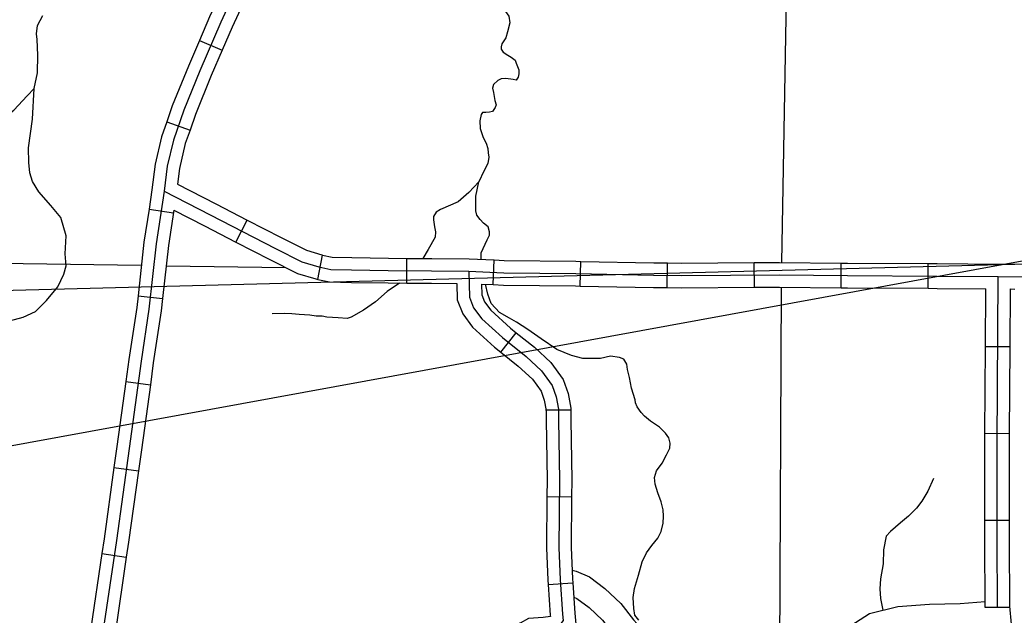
# Model space of a CAD drawing. Extents: x 8749 to 11879, y 13275 to 15339.
# Drawn here: x 9902.4 to 10023.2, y 13826.7 to 13899.1 of the extents above; entities that cross this region are included whole.
import ezdxf

# ---------------------------------------------------------------- set-up
doc = ezdxf.new("R2010")
doc.units = 0
for name, color, linetype in [('Level 23', 7, 'Continuous'), ('Level 31', 7, 'Continuous'), ('Level 32', 7, 'Continuous'), ('Level 35', 7, 'Continuous'), ('Level 46', 7, 'Continuous'), ('Level 5', 7, 'Continuous'), ('R_Draft', 7, 'Continuous')]:
    doc.layers.add(name, color=color, linetype=linetype)

msp = doc.modelspace()

# ---------------------------------------------------------------- linework, layer by layer
at = {"layer": 'Level 23'}
for points in [[(9956.94, 13868.54), (9956.99, 13865.37), (9957.51, 13864.08), (9958.49, 13862.76), (9961.02, 13860.46), (9963.91, 13858.15), (9965.78, 13856.42), (9967.06, 13854.66), (9967.54, 13853.27), (9967.83, 13851.77), (9967.83, 13850.48)], [(9967.83, 13850.48), (9967.94, 13843.15), (9967.87, 13834.94), (9968.04, 13831.07)], [(9968.04, 13831.07), (9968.32, 13826.86), (9968.39, 13826.09), (9967.84, 13825.36)]]:
    msp.add_lwpolyline(points, dxfattribs=at)
at = {"layer": 'Level 31'}
msp.add_lwpolyline([(9727.58, 13861.97), (9895.28, 13866.07), (10058.91, 13870.32)], dxfattribs=at)
at = {"layer": 'Level 32'}
for p, q in [((9924.19, 13896.57), (9926.94, 13895.38)), ((9920.21, 13886.68), (9923.04, 13885.68)), ((9918.06, 13876.09), (9921.02, 13875.64)), ((9928.61, 13872.08), (9929.99, 13874.75)), ((9938.57, 13867.54), (9939.16, 13870.49)), ((9949.39, 13867.09), (9949.41, 13870.09)), ((9959.89, 13866.91), (9960.02, 13869.9)), ((9970.48, 13866.73), (9970.54, 13869.73)), ((9981.05, 13866.54), (9981.09, 13869.54)), ((9991.64, 13866.58), (9991.62, 13869.58)), ((10002.18, 13866.53), (10002.2, 13869.53)), ((10012.74, 13866.46), (10012.76, 13869.46)), ((9916.72, 13865.55), (9919.7, 13865.22)), ((9960.82, 13858.7), (9962.69, 13861.04)), ((10022.72, 13859.34), (10019.72, 13859.36)), ((9915.25, 13855.14), (9918.22, 13854.73)), ((9966.33, 13851.69), (9969.33, 13851.69)), ((10022.64, 13848.78), (10019.64, 13848.8)), ((9913.8, 13844.68), (9916.77, 13844.27)), ((9966.42, 13841.15), (9969.42, 13841.12)), ((10022.63, 13838.23), (10019.63, 13838.23)), ((9912.34, 13834.23), (9915.3, 13833.8)), ((9966.58, 13830.48), (9969.57, 13830.68)), ((10022.68, 13827.68), (10019.68, 13827.66))]:
    msp.add_line(p, q, dxfattribs=at)
for points in [[(9928.57, 13906.22), (9925.42, 13899.43), (9924.19, 13896.57)], [(9931.29, 13904.96), (9928.16, 13898.2), (9926.94, 13895.38)], [(9924.19, 13896.57), (9922.85, 13893.46), (9920.89, 13888.62), (9920.21, 13886.68)], [(9926.94, 13895.38), (9925.62, 13892.31), (9923.7, 13887.56), (9923.04, 13885.68)], [(9920.21, 13886.68), (9919.57, 13884.88), (9918.8, 13881.54), (9918.42, 13878.44), (9918.06, 13876.09)], [(9923.04, 13885.68), (9922.46, 13884.05), (9921.76, 13881.02), (9921.52, 13879.09)], [(9921.52, 13879.09), (9926.18, 13876.72), (9929.99, 13874.75)], [(9918.06, 13876.09), (9917.44, 13872.06), (9916.72, 13865.55)], [(9921.07, 13875.96), (9920.41, 13871.67), (9919.7, 13865.22)], [(9921.07, 13875.96), (9924.81, 13874.05), (9928.61, 13872.08)], [(9929.99, 13874.75), (9934.11, 13872.62), (9937.21, 13871.07), (9939.06, 13870.51), (9939.16, 13870.49)], [(9928.61, 13872.08), (9932.75, 13869.94), (9936.09, 13868.27), (9938.33, 13867.59), (9938.57, 13867.54)], [(9939.16, 13870.49), (9940.33, 13870.25), (9942.72, 13870.18), (9947.16, 13870.11), (9949.41, 13870.09)], [(9949.41, 13870.09), (9952.42, 13870.07), (9956.97, 13870.04), (9960.02, 13869.9)], [(9960.02, 13869.9), (9961.22, 13869.85), (9969.94, 13869.74), (9970.54, 13869.73)], [(9970.54, 13869.73), (9979.41, 13869.56), (9981.09, 13869.54)], [(9981.09, 13869.54), (9982.77, 13869.52), (9991.62, 13869.58)], [(9991.62, 13869.58), (9994.69, 13869.6), (10002.2, 13869.53)], [(10002.2, 13869.53), (10002.97, 13869.52), (10012.76, 13869.46)], [(10012.76, 13869.46), (10013.86, 13869.45), (10021.29, 13869.38), (10023.31, 13869.37)], [(10021.18, 13827.67), (10021.13, 13835.95), (10021.13, 13847.6), (10021.28, 13867.88)], [(9938.57, 13867.54), (9939.99, 13867.26), (9942.65, 13867.18), (9947.13, 13867.11), (9949.39, 13867.09)], [(9949.39, 13867.09), (9952.4, 13867.07), (9955.46, 13867.05)], [(9955.46, 13867.05), (9955.5, 13865.07), (9956.19, 13863.34), (9957.38, 13861.75), (9960.05, 13859.31), (9960.82, 13858.7)], [(9958.46, 13866.97), (9958.49, 13865.67), (9958.82, 13864.83), (9959.61, 13863.78), (9962, 13861.6), (9962.69, 13861.04)], [(9958.46, 13866.97), (9959.89, 13866.91)], [(9959.89, 13866.91), (9961.14, 13866.85), (9969.89, 13866.74), (9970.48, 13866.73)], [(9970.48, 13866.73), (9979.37, 13866.56), (9981.05, 13866.54)], [(9981.05, 13866.54), (9982.77, 13866.52), (9991.64, 13866.58)], [(9991.64, 13866.58), (9994.69, 13866.6), (10002.18, 13866.53)], [(10002.18, 13866.53), (10002.94, 13866.52), (10012.74, 13866.46)], [(10012.74, 13866.46), (10013.84, 13866.45), (10019.77, 13866.4)], [(9916.72, 13865.55), (9916.56, 13864.12), (9915.61, 13857.81), (9915.25, 13855.14)], [(9919.7, 13865.22), (9919.54, 13863.73), (9918.58, 13857.38), (9918.22, 13854.73)], [(10019.72, 13859.36), (10019.77, 13866.4)], [(10022.72, 13859.34), (10022.77, 13866.38)], [(10022.77, 13866.38), (10023.3, 13866.37)], [(9962.69, 13861.04), (9964.89, 13859.29), (9966.91, 13857.43), (9968.41, 13855.36), (9968.99, 13853.66), (9969.33, 13851.91), (9969.33, 13851.69)], [(10019.64, 13848.8), (10019.72, 13859.36)], [(10022.64, 13848.78), (10022.72, 13859.34)], [(9960.82, 13858.7), (9962.94, 13857.01), (9964.66, 13855.42), (9965.72, 13853.96), (9966.09, 13852.88), (9966.33, 13851.62), (9966.33, 13851.69)], [(9915.25, 13855.14), (9914.16, 13847.22), (9913.8, 13844.68)], [(9918.22, 13854.73), (9917.13, 13846.81), (9916.77, 13844.27)], [(9966.33, 13851.69), (9966.33, 13850.47), (9966.44, 13843.15), (9966.42, 13841.15)], [(9969.33, 13851.69), (9969.33, 13850.49), (9969.44, 13843.16), (9969.42, 13841.12)], [(10019.63, 13838.23), (10019.63, 13847.61), (10019.64, 13848.8)], [(10022.63, 13838.23), (10022.63, 13847.6), (10022.64, 13848.78)], [(9913.8, 13844.68), (9912.6, 13836.03), (9912.34, 13834.23)], [(9916.77, 13844.27), (9915.57, 13835.61), (9915.3, 13833.8)], [(9966.42, 13841.15), (9966.37, 13834.91), (9966.54, 13830.99), (9966.58, 13830.48)], [(9969.42, 13841.12), (9969.37, 13834.97), (9969.54, 13831.16), (9969.57, 13830.68)], [(10019.68, 13827.66), (10019.63, 13835.94), (10019.63, 13838.23)], [(10022.68, 13827.68), (10022.63, 13835.95), (10022.63, 13838.23)], [(9912.34, 13834.23), (9911, 13825.16), (9910.81, 13823.77)], [(9915.3, 13833.8), (9913.97, 13824.74), (9913.78, 13823.36)], [(9966.58, 13830.48), (9966.82, 13826.74), (9966.84, 13826.56), (9965.95, 13826.44), (9964.18, 13826.32), (9963.16, 13825.78), (9962.23, 13825.19)], [(9969.57, 13830.68), (9969.81, 13826.98), (9969.94, 13825.65), (9968.86, 13824.21), (9967.96, 13823.69), (9966.26, 13823.46), (9965.03, 13823.37), (9964.66, 13823.17), (9963.82, 13822.65)]]:
    msp.add_lwpolyline(points, dxfattribs=at)
at = {"layer": 'Level 35'}
for points in [[(9959.59, 13906.58), (9959.29, 13906.18), (9958.75, 13905.67), (9958.19, 13905.21), (9957.7, 13904.37), (9957.38, 13903.64), (9957.49, 13903), (9957.73, 13902.46), (9958.27, 13901.92), (9959.54, 13901.32), (9960.48, 13900.78), (9961.07, 13900.49), (9961.4, 13900.11), (9961.8, 13899.51), (9961.91, 13898.7), (9961.64, 13897.63), (9961.43, 13896.89)], [(9907.86, 13870.63), (9908, 13872.83), (9907.34, 13875.05), (9906.12, 13876.52), (9904.65, 13878.17), (9903.9, 13879.44), (9903.57, 13880.48), (9903.47, 13881.76), (9903.43, 13883.51), (9903.9, 13887), (9904.1, 13890.74), (9904.51, 13892.62), (9904.56, 13894.79), (9904.46, 13896.68), (9904.37, 13897.39), (9904.51, 13898.38), (9905.17, 13899.61)], [(9961.43, 13896.89), (9960.95, 13896.18), (9960.87, 13895.78), (9960.87, 13895.51), (9961.11, 13895.16), (9961.68, 13894.78), (9962.08, 13894.54), (9962.56, 13894.16), (9962.7, 13893.83), (9963, 13893), (9963.02, 13892.51), (9962.94, 13892.11), (9962.67, 13891.76), (9962.3, 13891.81), (9961.43, 13891.95), (9960.87, 13891.92), (9960.44, 13891.7), (9959.92, 13891.24), (9959.79, 13890.79), (9959.92, 13890.25), (9960.08, 13889.27)], [(9875.79, 13866.92), (9878.56, 13869.41), (9881.01, 13871.77), (9882.56, 13873.42), (9884.69, 13875.22), (9888.46, 13877.63), (9892.19, 13880.84), (9896.9, 13884.38), (9901.62, 13888.11), (9903.26, 13889.83), (9904.1, 13890.74)], [(9960.08, 13889.27), (9960.25, 13888.74), (9960.14, 13888.42), (9959.82, 13887.93), (9959.46, 13887.85), (9958.98, 13887.83), (9958.6, 13887.83), (9958.41, 13887.56), (9958.28, 13886.8), (9958.31, 13885.86), (9958.68, 13884.8), (9959.03, 13884.08), (9959.25, 13883.43), (9959.28, 13882.92), (9959.36, 13882.4), (9959.22, 13881.62), (9958.76, 13880.68), (9958.14, 13879.41)], [(9958.14, 13879.41), (9956.93, 13878.1), (9955.63, 13876.97), (9953.48, 13876.02), (9952.97, 13875.7), (9952.62, 13875.19), (9952.62, 13874.78), (9952.75, 13873.94), (9952.88, 13873.3), (9952.83, 13872.65), (9952, 13871.19), (9951.35, 13870.08)], [(9957.79, 13876.42), (9957.76, 13877.65), (9958.14, 13879.41)], [(9958.43, 13869.97), (9958.43, 13870.75), (9959.16, 13872.34), (9959.43, 13872.91), (9959.46, 13873.31), (9959.27, 13873.91), (9958.73, 13874.39), (9958.3, 13874.82), (9957.9, 13875.36), (9957.79, 13875.88), (9957.79, 13876.42)], [(9887.96, 13859.58), (9889.28, 13860.62), (9890.83, 13861.57), (9892.62, 13862.37), (9894.56, 13862.56), (9896.68, 13862.61), (9899.42, 13862.65), (9901.12, 13862.51), (9902.77, 13862.94), (9904.28, 13863.65), (9905.6, 13864.97), (9906.96, 13866.62), (9907.72, 13868.18), (9908, 13869.17), (9907.86, 13870.63)], [(9948.49, 13867.1), (9947.02, 13866.06), (9945.59, 13864.82), (9944.13, 13863.8), (9942.63, 13862.93), (9942.14, 13862.8), (9941.04, 13862.85), (9939.66, 13862.93), (9939.12, 13863.07), (9938.37, 13863.07), (9937.59, 13863.2), (9936.29, 13863.29), (9935.4, 13863.37), (9934.49, 13863.39), (9933.03, 13863.34)], [(9964.11, 13861.46), (9962.72, 13862.33), (9961.86, 13862.82), (9960.67, 13863.52), (9959.65, 13864.62), (9959.22, 13865.76), (9958.95, 13866.95)], [(9977.16, 13852.92), (9976.69, 13854.31), (9976.47, 13855.62), (9976.23, 13856.6), (9976.12, 13857.23), (9975.77, 13857.85), (9975.25, 13858.04), (9974.14, 13858.19), (9972.95, 13857.92), (9971.9, 13857.92), (9970.8, 13857.92), (9969.39, 13858.3), (9967.62, 13859.03), (9965.73, 13860.32), (9964.11, 13861.46)], [(9979.88, 13841.59), (9979.56, 13842.65), (9979.51, 13843.46), (9979.75, 13844.27), (9980.42, 13845.21), (9980.96, 13846.21), (9981.34, 13847.05), (9981.39, 13847.62), (9981.23, 13848.29), (9980.83, 13848.86), (9980.1, 13849.59), (9979.02, 13850.31), (9978.27, 13850.93), (9977.89, 13851.37), (9977.38, 13852.04), (9977.18, 13852.53), (9977.16, 13852.92)], [(10013.42, 13843.33), (10012.7, 13841.81), (10011.99, 13840.61), (10011.32, 13839.75), (10010.37, 13838.75), (10009.41, 13837.94), (10008.17, 13836.89), (10007.65, 13836.32), (10007.31, 13834.69), (10007.27, 13832.97), (10006.98, 13831.16), (10006.88, 13829.92), (10006.98, 13828.77), (10007.25, 13827.34)], [(9977.6, 13826.15), (9977.11, 13826.75), (9976.97, 13827.53), (9976.89, 13828.88), (9977.05, 13829.96), (9977.54, 13831.58), (9978, 13833.22), (9978.54, 13834.3), (9979.16, 13835.22), (9979.88, 13836.08), (9980.31, 13836.92), (9980.56, 13837.92), (9980.58, 13838.76), (9980.53, 13839.54), (9980.31, 13840.51), (9979.88, 13841.59)]]:
    msp.add_lwpolyline(points, dxfattribs=at)
at = {"layer": 'Level 46'}
for points in [[(9937.21, 13921.99), (9933.41, 13913.13), (9926.79, 13898.81), (9924.23, 13892.88), (9922.3, 13888.09), (9921.02, 13884.47), (9920.28, 13881.28), (9919.9, 13878.24)], [(10021.28, 13867.88), (10029.71, 13867.85), (10032.75, 13867.81), (10041.67, 13867.74), (10043.9, 13867.85), (10045.91, 13868.17), (10047.88, 13868.83), (10050.33, 13870.33), (10054.25, 13873.15), (10057.65, 13875.31), (10060.9, 13877.22), (10063.79, 13878.9), (10066.9, 13881.21), (10068.91, 13882.82), (10072.49, 13884.83), (10075.44, 13886.33)], [(9919.9, 13878.24), (9918.93, 13871.87), (9918.05, 13863.92), (9917.1, 13857.59)], [(9919.9, 13878.24), (9925.5, 13875.38), (9933.43, 13871.28), (9936.65, 13869.67), (9938.7, 13869.05), (9940.16, 13868.76), (9942.68, 13868.68), (9947.14, 13868.61), (9952.41, 13868.57), (9956.94, 13868.54)], [(9956.94, 13868.54), (9961.18, 13868.35), (9969.92, 13868.24), (9979.39, 13868.06), (9982.77, 13868.02), (9994.69, 13868.1), (10002.95, 13868.02), (10013.85, 13867.95), (10021.28, 13867.88)], [(9917.1, 13857.59), (9915.64, 13847.01), (9914.09, 13835.82), (9912.48, 13824.95), (9911.35, 13816.64), (9910.9, 13813.63), (9910.38, 13811.03)], [(9969.49, 13832.22), (9969.97, 13832.09), (9971.58, 13831.39), (9973.47, 13829.99), (9975.42, 13828.16), (9976.95, 13826.17), (9977.82, 13825.22), (9978.48, 13824.99), (9981.83, 13824.6), (9985.34, 13823.68), (9987.23, 13823.07), (9987.99, 13822.44), (9988.74, 13821.44), (9988.82, 13821.4), (9989.9, 13821.29), (9991.92, 13821.59), (9996.41, 13822.7), (10000.56, 13823.82), (10002.78, 13825.13), (10005.64, 13826.94), (10009.07, 13827.8), (10012.9, 13828.06), (10016.66, 13828.14), (10019.67, 13828.39)], [(9969.68, 13828.94), (9970.07, 13828.78), (9971.54, 13827.68), (9973.19, 13826.14), (9974.65, 13824.24), (9976.13, 13822.63), (9977.81, 13822.05), (9981.27, 13821.64), (9984.5, 13820.8), (9985.76, 13820.39), (9985.81, 13820.35), (9986.81, 13819.01), (9988.05, 13818.46), (9989.97, 13818.27), (9992.5, 13818.64), (9997.16, 13819.8), (10001.73, 13821.03), (10004.34, 13822.57), (10006.83, 13824.14), (10009.55, 13824.82), (10013.04, 13825.07), (10016.82, 13825.14), (10019.23, 13825.34), (10019.88, 13825.58)], [(10004.94, 13802.51), (10005.21, 13802.36), (10006.37, 13801.84), (10009.85, 13801.25), (10011.99, 13801.08), (10013.96, 13801.38), (10016.45, 13803.06), (10017.18, 13804.42), (10017.8, 13805.6), (10019.03, 13806.8), (10021.1, 13808.87), (10021.9, 13811.53), (10022.36, 13814.63), (10022.51, 13816.7), (10022.84, 13819.14), (10023.07, 13821.43), (10023.1, 13823.45), (10022.67, 13827.82)]]:
    msp.add_lwpolyline(points, dxfattribs=at)
at = {"layer": 'Level 5'}
for points in [[(9996.87, 13979.54), (9994.93, 13869.59)], [(9917.12, 13869.21), (9888.37, 13869.63)], [(9934.68, 13868.95), (9920.14, 13869.16)], [(9994.9, 13866.6), (9994.7, 13822.28)]]:
    msp.add_lwpolyline(points, dxfattribs=at)
at = {"layer": 'R_Draft'}
msp.add_line((10345.85, 13928.53), (9382.65, 13752.53), dxfattribs=at)

# ---------------------------------------------------------------- texts
msp.add_text('NEVADA COUNTY', height=20.2145, rotation=311.0766, dxfattribs=at).set_placement((10019.47, 14062.4))

doc.saveas('drawing.dxf')
